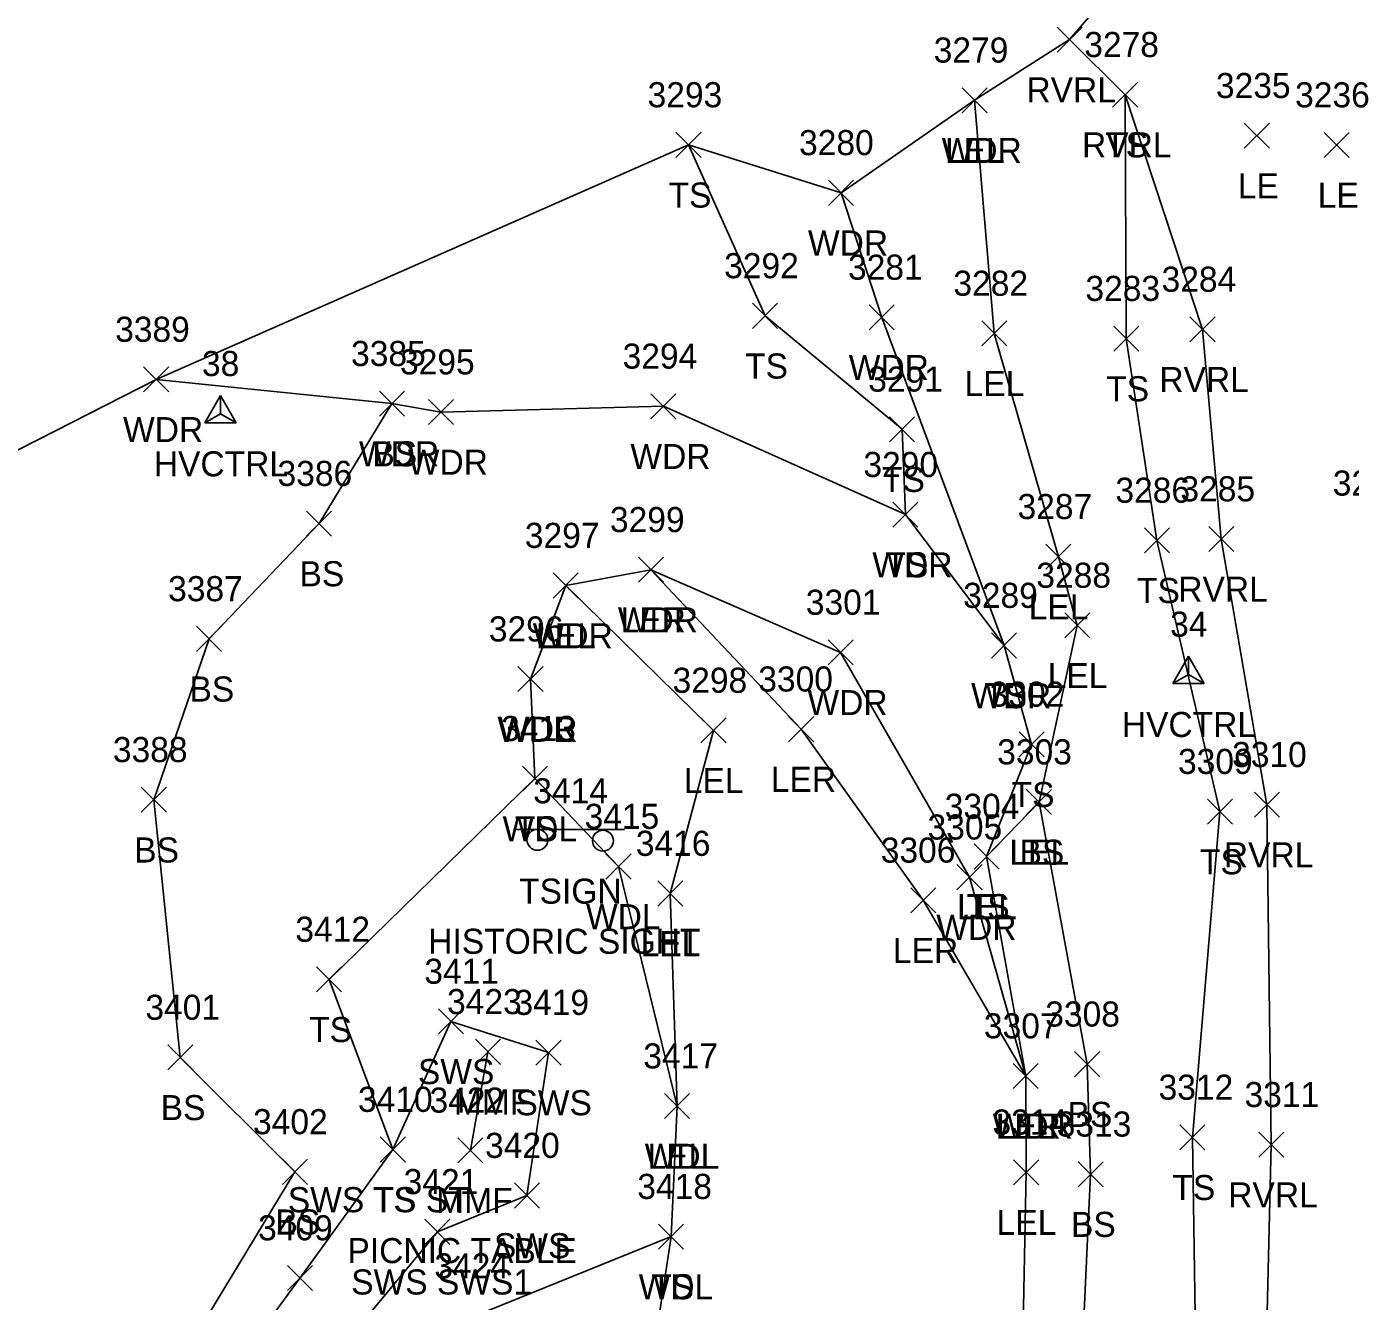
# Model space of a CAD drawing. Extents: x 1461855 to 1464118, y 556196 to 557441.
# Drawn here: x 1461952.7 to 1462058.2, y 556709.1 to 556810.7 of the extents above; entities that cross this region are included whole.
import ezdxf

# ---------------------------------------------------------------- set-up
doc = ezdxf.new("R2010")
doc.units = 0
for name, color, linetype in [('C_A', 7, 'Continuous'), ('C_I', 7, 'Continuous'), ('CPSM', 7, 'Continuous'), ('L_A', 7, 'Continuous'), ('L_C', 7, 'Continuous'), ('L_I', 7, 'Continuous'), ('L_TIC', 7, 'Continuous'), ('LARO', 7, 'Continuous'), ('LAWA', 7, 'Continuous'), ('LAWE', 7, 'Continuous'), ('LDEFAULT', 7, 'Continuous'), ('LELB', 7, 'Continuous'), ('LSOGP', 7, 'Continuous'), ('R_A', 7, 'Continuous'), ('R_I', 7, 'Continuous'), ('R_TIC', 7, 'Continuous'), ('RSW', 7, 'Continuous'), ('S_A', 7, 'Continuous'), ('S_C', 7, 'Continuous'), ('S_I', 7, 'Continuous'), ('SSGN', 7, 'Continuous')]:
    doc.layers.add(name, color=color, linetype=linetype)

msp = doc.modelspace()

# ---------------------------------------------------------------- linework, layer by layer
at = {"layer": 'CPSM'}
for p, q in [((1461966.94, 556779.14), (1461968.19, 556781.3)), ((1461969.44, 556779.14), (1461968.19, 556781.3)), ((1461968.19, 556779.86), (1461968.19, 556781.3)), ((1461966.94, 556779.14), (1461968.19, 556779.86)), ((1461966.94, 556779.14), (1461969.44, 556779.14)), ((1461968.19, 556779.86), (1461968.19, 556779.86)), ((1461968.19, 556779.86), (1461969.44, 556779.14)), ((1462044.08, 556758.36), (1462045.33, 556760.53)), ((1462046.58, 556758.36), (1462045.33, 556760.53)), ((1462045.33, 556759.08), (1462045.33, 556760.53)), ((1462044.08, 556758.36), (1462045.33, 556759.08)), ((1462045.33, 556759.08), (1462045.33, 556759.08)), ((1462045.33, 556759.08), (1462046.58, 556758.36)), ((1462044.08, 556758.36), (1462046.58, 556758.36))]:
    msp.add_line(p, q, dxfattribs=at)
at = {"layer": 'L_TIC'}
for points in [[(1462034.86, 556808.68), (1462036.86, 556810.68)], [(1462036.86, 556808.68), (1462034.86, 556810.68)], [(1462027.29, 556803.85), (1462029.29, 556805.85)], [(1462029.29, 556803.85), (1462027.29, 556805.85)], [(1462027.29, 556803.85), (1462029.29, 556805.85)], [(1462029.29, 556803.85), (1462027.29, 556805.85)], [(1462039.29, 556804.29), (1462041.29, 556806.29)], [(1462041.29, 556804.29), (1462039.29, 556806.29)], [(1462039.29, 556804.29), (1462041.29, 556806.29)], [(1462041.29, 556804.29), (1462039.29, 556806.29)], [(1462004.49, 556800.29), (1462006.49, 556802.29)], [(1462006.49, 556800.29), (1462004.49, 556802.29)], [(1462049.78, 556801.02), (1462051.78, 556803.02)], [(1462051.78, 556801.02), (1462049.78, 556803.02)], [(1462056.14, 556800.28), (1462058.14, 556802.28)], [(1462058.14, 556800.28), (1462056.14, 556802.28)], [(1462016.65, 556796.47), (1462018.65, 556798.47)], [(1462018.65, 556796.47), (1462016.65, 556798.47)], [(1462010.59, 556786.66), (1462012.59, 556788.66)], [(1462012.59, 556786.66), (1462010.59, 556788.66)], [(1462019.89, 556786.54), (1462021.89, 556788.54)], [(1462021.89, 556786.54), (1462019.89, 556788.54)], [(1462045.45, 556785.58), (1462047.45, 556787.58)], [(1462047.45, 556785.58), (1462045.45, 556787.58)], [(1462028.86, 556785.26), (1462030.86, 556787.26)], [(1462030.86, 556785.26), (1462028.86, 556787.26)], [(1462039.38, 556784.85), (1462041.38, 556786.85)], [(1462041.38, 556784.85), (1462039.38, 556786.85)], [(1461962.07, 556781.59), (1461964.07, 556783.59)], [(1461964.07, 556781.59), (1461962.07, 556783.59)], [(1461980.86, 556779.66), (1461982.86, 556781.66)], [(1461982.86, 556779.66), (1461980.86, 556781.66)], [(1461980.86, 556779.66), (1461982.86, 556781.66)], [(1461982.86, 556779.66), (1461980.86, 556781.66)], [(1462002.49, 556779.45), (1462004.49, 556781.45)], [(1462004.49, 556779.45), (1462002.49, 556781.45)], [(1461984.76, 556778.99), (1461986.76, 556780.99)], [(1461986.76, 556778.99), (1461984.76, 556780.99)], [(1462021.51, 556777.62), (1462023.51, 556779.62)], [(1462023.51, 556777.62), (1462021.51, 556779.62)], [(1462021.77, 556770.81), (1462023.77, 556772.81)], [(1462023.77, 556770.81), (1462021.77, 556772.81)], [(1462021.77, 556770.81), (1462023.77, 556772.81)], [(1462023.77, 556770.81), (1462021.77, 556772.81)], [(1461975.05, 556770.1), (1461977.05, 556772.1)], [(1461977.05, 556770.1), (1461975.05, 556772.1)], [(1462041.82, 556768.76), (1462043.82, 556770.76)], [(1462043.82, 556768.76), (1462041.82, 556770.76)], [(1462046.95, 556768.87), (1462048.95, 556770.87)], [(1462048.95, 556768.87), (1462046.95, 556770.87)], [(1462033.97, 556767.46), (1462035.97, 556769.46)], [(1462035.97, 556767.46), (1462033.97, 556769.46)], [(1462001.5, 556766.42), (1462003.5, 556768.42)], [(1462003.5, 556766.42), (1462001.5, 556768.42)], [(1462001.5, 556766.42), (1462003.5, 556768.42)], [(1462003.5, 556766.42), (1462001.5, 556768.42)], [(1461994.71, 556765.16), (1461996.71, 556767.16)], [(1461996.71, 556765.16), (1461994.71, 556767.16)], [(1461994.71, 556765.16), (1461996.71, 556767.16)], [(1461996.71, 556765.16), (1461994.71, 556767.16)], [(1462035.47, 556761.98), (1462037.47, 556763.98)], [(1462037.47, 556761.98), (1462035.47, 556763.98)], [(1461966.28, 556760.91), (1461968.28, 556762.91)], [(1461968.28, 556760.91), (1461966.28, 556762.91)], [(1462029.64, 556760.38), (1462031.64, 556762.38)], [(1462031.64, 556760.38), (1462029.64, 556762.38)], [(1462029.64, 556760.38), (1462031.64, 556762.38)], [(1462031.64, 556760.38), (1462029.64, 556762.38)], [(1462016.61, 556759.83), (1462018.61, 556761.83)], [(1462018.61, 556759.83), (1462016.61, 556761.83)], [(1461991.9, 556757.7), (1461993.9, 556759.7)], [(1461993.9, 556757.7), (1461991.9, 556759.7)], [(1461991.9, 556757.7), (1461993.9, 556759.7)], [(1461993.9, 556757.7), (1461991.9, 556759.7)], [(1462006.48, 556753.61), (1462008.48, 556755.61)], [(1462008.48, 556753.61), (1462006.48, 556755.61)], [(1462013.47, 556753.71), (1462015.47, 556755.71)], [(1462015.47, 556753.71), (1462013.47, 556755.71)], [(1462031.83, 556752.5), (1462033.83, 556754.5)], [(1462033.83, 556752.5), (1462031.83, 556754.5)], [(1461992.25, 556749.77), (1461994.25, 556751.77)], [(1461994.25, 556749.77), (1461992.25, 556751.77)], [(1461992.25, 556749.77), (1461994.25, 556751.77)], [(1461994.25, 556749.77), (1461992.25, 556751.77)], [(1461961.88, 556748.08), (1461963.88, 556750.08)], [(1461963.88, 556748.08), (1461961.88, 556750.08)], [(1462032.43, 556747.9), (1462034.43, 556749.9)], [(1462034.43, 556747.9), (1462032.43, 556749.9)], [(1462032.43, 556747.9), (1462034.43, 556749.9)], [(1462034.43, 556747.9), (1462032.43, 556749.9)], [(1462050.59, 556747.69), (1462052.59, 556749.69)], [(1462052.59, 556747.69), (1462050.59, 556749.69)], [(1462046.84, 556747.14), (1462048.84, 556749.14)], [(1462048.84, 556747.14), (1462046.84, 556749.14)], [(1462028.25, 556743.56), (1462030.25, 556745.56)], [(1462030.25, 556743.56), (1462028.25, 556745.56)], [(1462028.25, 556743.56), (1462030.25, 556745.56)], [(1462030.25, 556743.56), (1462028.25, 556745.56)], [(1461998.91, 556742.76), (1462000.91, 556744.76)], [(1462000.91, 556742.76), (1461998.91, 556744.76)], [(1462026.88, 556741.91), (1462028.88, 556743.91)], [(1462028.88, 556741.91), (1462026.88, 556743.91)], [(1462003.04, 556740.61), (1462005.04, 556742.61)], [(1462005.04, 556740.61), (1462003.04, 556742.61)], [(1462023.2, 556740.07), (1462025.2, 556742.07)], [(1462025.2, 556740.07), (1462023.2, 556742.07)], [(1461975.85, 556733.76), (1461977.85, 556735.76)], [(1461977.85, 556733.76), (1461975.85, 556735.76)], [(1461963.99, 556727.54), (1461965.99, 556729.54)], [(1461965.99, 556727.54), (1461963.99, 556729.54)], [(1461988.51, 556727.99), (1461990.51, 556729.99)], [(1461990.51, 556727.99), (1461988.51, 556729.99)], [(1462036.26, 556727), (1462038.26, 556729)], [(1462038.26, 556727), (1462036.26, 556729)], [(1462031.36, 556726.06), (1462033.36, 556728.06)], [(1462033.36, 556726.06), (1462031.36, 556728.06)], [(1462031.36, 556726.06), (1462033.36, 556728.06)], [(1462033.36, 556726.06), (1462031.36, 556728.06)], [(1462031.36, 556726.06), (1462033.36, 556728.06)], [(1462033.36, 556726.06), (1462031.36, 556728.06)], [(1462003.58, 556723.66), (1462005.58, 556725.66)], [(1462005.58, 556723.66), (1462003.58, 556725.66)], [(1462003.58, 556723.66), (1462005.58, 556725.66)], [(1462005.58, 556723.66), (1462003.58, 556725.66)], [(1462044.64, 556721.17), (1462046.64, 556723.17)], [(1462046.64, 556721.17), (1462044.64, 556723.17)], [(1461980.93, 556720.2), (1461982.93, 556722.2)], [(1461982.93, 556720.2), (1461980.93, 556722.2)], [(1461987.11, 556720.14), (1461989.11, 556722.14)], [(1461989.11, 556720.14), (1461987.11, 556722.14)], [(1462050.93, 556720.58), (1462052.93, 556722.58)], [(1462052.93, 556720.58), (1462050.93, 556722.58)], [(1461973.13, 556718.42), (1461975.13, 556720.42)], [(1461975.13, 556718.42), (1461973.13, 556720.42)], [(1462031.4, 556718.39), (1462033.4, 556720.39)], [(1462033.4, 556718.39), (1462031.4, 556720.39)], [(1462036.53, 556718.23), (1462038.53, 556720.23)], [(1462038.53, 556718.23), (1462036.53, 556720.23)], [(1462003.1, 556713.26), (1462005.1, 556715.26)], [(1462005.1, 556713.26), (1462003.1, 556715.26)], [(1462003.1, 556713.26), (1462005.1, 556715.26)], [(1462005.1, 556713.26), (1462003.1, 556715.26)]]:
    msp.add_lwpolyline(points, dxfattribs=at)
at = {"layer": 'LARO'}
for points in [[(1462028.29, 556804.85), (1462029.86, 556786.26), (1462034.97, 556768.46), (1462036.47, 556762.98), (1462033.43, 556748.9), (1462029.25, 556744.56), (1462032.36, 556727.06), (1462032.4, 556719.39), (1462031.75, 556687.13), (1462035.59, 556661.41), (1462034, 556641.15), (1462031.48, 556628.77), (1462037, 556620.23), (1462036.78, 556613.09), (1462055.69, 556606.98), (1462067.55, 556606.63), (1462078.53, 556595.4), (1462093.66, 556580.16), (1462100.33, 556564.65), (1462103.46, 556550.96), (1462104.58, 556534.35), (1462113.5, 556526.22)], [(1462002.5, 556767.42), (1462014.47, 556754.71), (1462024.2, 556741.07), (1462032.36, 556727.06)], [(1461995.71, 556766.16), (1462007.48, 556754.61), (1462004.04, 556741.61), (1462004.58, 556724.66)]]:
    msp.add_lwpolyline(points, dxfattribs=at)
at = {"layer": 'LAWA'}
for points in [[(1462028.29, 556804.85), (1462017.65, 556797.47), (1462020.89, 556787.54), (1462030.64, 556761.38), (1462022.77, 556771.81), (1462003.49, 556780.45), (1461985.76, 556779.99), (1461981.86, 556780.66), (1461963.07, 556782.59)], [(1461992.9, 556758.7), (1461995.71, 556766.16), (1462002.5, 556767.42), (1462017.61, 556760.83), (1462027.88, 556742.91), (1462032.36, 556727.06)], [(1461992.9, 556758.7), (1461993.25, 556750.77), (1461999.91, 556743.76), (1462004.58, 556724.66), (1462004.1, 556714.26), (1461988.49, 556707.93), (1461973.87, 556679.76)]]:
    msp.add_lwpolyline(points, dxfattribs=at)
at = {"layer": 'LAWE'}
msp.add_lwpolyline([(1462035.86, 556809.68), (1462040.29, 556805.29), (1462046.45, 556786.58), (1462047.95, 556769.87), (1462051.59, 556748.69), (1462051.93, 556721.58), (1462051.09, 556687.11), (1462052.82, 556666.08), (1462054.76, 556643.06), (1462061.56, 556623.63), (1462070.82, 556617.59), (1462084.78, 556608.7), (1462105.97, 556601.34), (1462119.18, 556579.73), (1462124.61, 556564.47), (1462124.91, 556535.35)], dxfattribs=at)
at = {"layer": 'LDEFAULT'}
msp.add_lwpolyline([(1461988.11, 556721.14), (1461989.51, 556728.99)], dxfattribs=at)
at = {"layer": 'LELB'}
for points in [[(1462040.29, 556805.29), (1462040.38, 556785.85), (1462042.82, 556769.76), (1462047.84, 556748.14), (1462045.64, 556722.17), (1462046.19, 556686.75)], [(1462022.77, 556771.81), (1462022.51, 556778.62), (1462011.59, 556787.66), (1462005.49, 556801.29)], [(1461981.86, 556780.66), (1461976.05, 556771.1), (1461967.28, 556761.91), (1461962.88, 556749.08), (1461964.99, 556728.54), (1461974.13, 556719.42), (1461960.96, 556697.67), (1461947.98, 556688.09)], [(1462030.64, 556761.38), (1462032.83, 556753.5), (1462029.25, 556744.56)], [(1461981.93, 556721.2), (1461976.85, 556734.76), (1461993.25, 556750.77)], [(1462033.43, 556748.9), (1462037.26, 556728), (1462037.53, 556719.23), (1462036.02, 556686.39), (1462043.52, 556661.49), (1462038.83, 556639.23), (1462052.99, 556621.25), (1462067.98, 556610.68)], [(1462004.1, 556714.26), (1462001.87, 556699.55), (1461999.53, 556681.67), (1461990.86, 556666.05)]]:
    msp.add_lwpolyline(points, dxfattribs=at)
at = {"layer": 'LSOGP'}
msp.add_lwpolyline([(1462046.6, 556822.16), (1462035.86, 556809.68), (1462028.29, 556804.85), (1462017.65, 556797.47), (1462005.49, 556801.29), (1461963.07, 556782.59), (1461946.84, 556774.32)], dxfattribs=at)
at = {"layer": 'R_TIC'}
for points in [[(1461985.56, 556730.41), (1461987.56, 556732.41)], [(1461987.56, 556730.41), (1461985.56, 556732.41)], [(1461993.33, 556727.93), (1461995.33, 556729.93)], [(1461995.33, 556727.93), (1461993.33, 556729.93)], [(1461980.93, 556720.2), (1461982.93, 556722.2)], [(1461982.93, 556720.2), (1461980.93, 556722.2)], [(1461991.62, 556716.53), (1461993.62, 556718.53)], [(1461993.62, 556716.53), (1461991.62, 556718.53)], [(1461984.48, 556713.64), (1461986.48, 556715.64)], [(1461986.48, 556713.64), (1461984.48, 556715.64)], [(1461984.48, 556713.64), (1461986.48, 556715.64)], [(1461986.48, 556713.64), (1461984.48, 556715.64)], [(1461973.54, 556709.96), (1461975.54, 556711.96)], [(1461975.54, 556709.96), (1461973.54, 556711.96)]]:
    msp.add_lwpolyline(points, dxfattribs=at)
at = {"layer": 'RSW'}
for points in [[(1461956.8, 556671.36), (1461961.65, 556693.43), (1461974.54, 556710.96), (1461981.93, 556721.2), (1461986.56, 556731.41), (1461994.33, 556728.93), (1461992.62, 556717.53), (1461985.48, 556714.64)], [(1461960.89, 556670.21), (1461965.47, 556690.49), (1461985.48, 556714.64)]]:
    msp.add_lwpolyline(points, dxfattribs=at)
at = {"layer": 'SSGN'}
for p, q in [((1461991.79, 556746.72), (1462000.39, 556746.72)), ((1461995.81, 556745.82), (1461995.81, 556745.82))]:
    msp.add_line(p, q, dxfattribs=at)
for centre in [(1461993.45, 556745.89), (1461998.67, 556745.82)]:
    msp.add_circle(centre, 0.833, dxfattribs=at)

# ---------------------------------------------------------------- texts
at = {"layer": 'C_A'}
for p in [(1461962.88, 556774.86), (1462040.02, 556754.08)]:
    msp.add_text('HVCTRL', height=2, dxfattribs=at).set_placement(p)
at = {"layer": 'C_I'}
for s, p in [('38', (1461966.72, 556782.86)), ('34', (1462043.87, 556762.08))]:
    msp.add_text(s, height=2, dxfattribs=at).set_placement(p)
at = {"layer": 'L_A'}
for s, p in [('RVRL', (1462032.42, 556804.68)), ('RVRL', (1462036.85, 556800.29)), ('TS', (1462038.69, 556800.29)), ('WDR', (1462025.66, 556799.85)), ('LEL', (1462025.93, 556799.85)), ('TS', (1462003.9, 556796.29)), ('LE', (1462049.26, 556797.02)), ('LE', (1462055.63, 556796.28)), ('WDR', (1462015.01, 556792.47)), ('TS', (1462010, 556782.66)), ('WDR', (1462018.26, 556782.54)), ('LEL', (1462027.49, 556781.26)), ('RVRL', (1462043.01, 556781.58)), ('TS', (1462038.78, 556780.85)), ('WDR', (1461960.43, 556777.59)), ('WDR', (1461979.23, 556775.66)), ('BS', (1461980.3, 556775.66)), ('WDR', (1461983.12, 556774.99)), ('WDR', (1462000.86, 556775.45)), ('TS', (1462020.91, 556773.62)), ('WDR', (1462020.14, 556766.81)), ('TS', (1462021.18, 556766.81)), ('BS', (1461974.49, 556766.1)), ('TS', (1462041.23, 556764.76)), ('RVRL', (1462044.52, 556764.87)), ('LEL', (1462032.6, 556763.46)), ('WDR', (1461999.86, 556762.42)), ('LER', (1462000.08, 556762.42)), ('WDR', (1461993.07, 556761.16)), ('LEL', (1461993.34, 556761.16)), ('LEL', (1462034.11, 556757.98)), ('BS', (1461965.72, 556756.91)), ('WDR', (1462028.01, 556756.38)), ('TS', (1462029.05, 556756.38)), ('WDR', (1462014.97, 556755.83)), ('WDR', (1461990.26, 556753.7)), ('WDL', (1461990.32, 556753.7)), ('LEL', (1462005.12, 556749.61)), ('LER', (1462012.05, 556749.71)), ('TS', (1462031.24, 556748.5)), ('WDL', (1461990.67, 556745.77)), ('TS', (1461991.66, 556745.77)), ('BS', (1461961.32, 556744.08)), ('LEL', (1462031.06, 556743.9)), ('BS', (1462031.87, 556743.9)), ('RVRL', (1462048.15, 556743.69)), ('TS', (1462046.25, 556743.14)), ('LEL', (1462026.89, 556739.56)), ('TS', (1462027.66, 556739.56)), ('WDL', (1461997.32, 556738.76)), ('WDR', (1462025.24, 556737.91)), ('LEL', (1462001.68, 556736.61)), ('LER', (1462021.78, 556736.07)), ('TS', (1461975.26, 556729.76)), ('BS', (1461963.43, 556723.54)), ('MMF', (1461986.79, 556723.99)), ('BS', (1462035.7, 556723)), ('WDR', (1462029.73, 556722.06)), ('LER', (1462029.95, 556722.06)), ('LEL', (1462030, 556722.06)), ('WDL', (1462002, 556719.66)), ('LEL', (1462002.22, 556719.66)), ('TS', (1462044.05, 556717.17)), ('TS', (1461980.34, 556716.2)), ('MMF', (1461985.39, 556716.14)), ('RVRL', (1462048.5, 556716.58)), ('BS', (1461972.57, 556714.42)), ('LEL', (1462030.04, 556714.39)), ('BS', (1462035.97, 556714.23)), ('WDL', (1462001.52, 556709.26)), ('TS', (1462002.51, 556709.26))]:
    msp.add_text(s, height=2, dxfattribs=at).set_placement(p)
at = {"layer": 'L_C'}
msp.add_text('PICNIC TABLE', height=2, dxfattribs=at).set_placement((1461978.31, 556712.14))
at = {"layer": 'L_I'}
for s, p in [('3279', (1462025.03, 556807.85)), ('3279', (1462025.03, 556807.85)), ('3278', (1462037.03, 556808.29)), ('3278', (1462037.03, 556808.29)), ('3235', (1462047.52, 556805.02)), ('3293', (1462002.23, 556804.29)), ('3236', (1462053.83, 556804.28)), ('3280', (1462014.3, 556800.47)), ('3292', (1462008.33, 556790.66)), ('3281', (1462018.2, 556790.54)), ('3282', (1462026.6, 556789.26)), ('3283', (1462037.12, 556788.85)), ('3284', (1462043.19, 556789.58)), ('3389', (1461959.8, 556785.59)), ('3385', (1461978.6, 556783.66)), ('3385', (1461978.6, 556783.66)), ('3294', (1462000.24, 556783.45)), ('3295', (1461982.5, 556782.99)), ('3291', (1462019.81, 556781.62)), ('3386', (1461972.74, 556774.1)), ('3290', (1462019.43, 556774.81)), ('3290', (1462019.43, 556774.81)), ('3285', (1462044.69, 556772.87)), ('3242', (1462056.83, 556773.33)), ('3286', (1462039.51, 556772.76)), ('3287', (1462031.71, 556771.46)), ('3299', (1461999.23, 556770.42)), ('3299', (1461999.23, 556770.42)), ('3297', (1461992.45, 556769.16)), ('3297', (1461992.45, 556769.16)), ('3288', (1462033.21, 556765.98)), ('3387', (1461964.02, 556764.91)), ('3289', (1462027.38, 556764.38)), ('3289', (1462027.38, 556764.38)), ('3301', (1462014.84, 556763.83)), ('3296', (1461989.58, 556761.7)), ('3296', (1461989.58, 556761.7)), ('3298', (1462004.22, 556757.61)), ('3300', (1462011.05, 556757.71)), ('3302', (1462029.49, 556756.5)), ('3413', (1461990.56, 556753.77)), ('3413', (1461990.56, 556753.77)), ('3388', (1461959.62, 556752.08)), ('3303', (1462030.09, 556751.9)), ('3303', (1462030.09, 556751.9)), ('3310', (1462048.81, 556751.69)), ('3309', (1462044.5, 556751.14)), ('3304', (1462025.91, 556747.56)), ('3304', (1462025.91, 556747.56)), ('3415', (1461997.21, 556746.76)), ('3305', (1462024.54, 556745.91)), ('3416', (1462001.29, 556744.61)), ('3306', (1462020.81, 556744.07)), ('3412', (1461974.16, 556737.76)), ('3423', (1461986.25, 556731.99)), ('3401', (1461962.21, 556731.54)), ('3308', (1462033.92, 556731)), ('3307', (1462029.03, 556730.06)), ('3307', (1462029.03, 556730.06)), ('3307', (1462029.03, 556730.06)), ('3417', (1462001.89, 556727.66)), ('3417', (1462001.89, 556727.66)), ('3312', (1462042.95, 556725.17)), ('3311', (1462049.8, 556724.58)), ('3410', (1461979.15, 556724.2)), ('3422', (1461984.85, 556724.14)), ('3402', (1461970.79, 556722.42)), ('3314', (1462029.71, 556722.39)), ('3313', (1462034.83, 556722.23)), ('3418', (1462001.41, 556717.26)), ('3418', (1462001.41, 556717.26)), ('3424', (1461985.24, 556710.93))]:
    msp.add_text(s, height=2, dxfattribs=at).set_placement(p)
at = {"layer": 'R_A'}
for s, p in [('SWS', (1461983.93, 556726.41)), ('SWS', (1461991.7, 556723.93)), ('SWS TS ST', (1461973.56, 556716.2)), ('SWS', (1461989.99, 556712.53)), ('SWS SWS1', (1461978.61, 556709.64)), ('SWS SWS1', (1461978.61, 556709.64))]:
    msp.add_text(s, height=2, dxfattribs=at).set_placement(p)
at = {"layer": 'R_I'}
for s, p in [('3411', (1461984.44, 556734.41)), ('3419', (1461991.62, 556731.93)), ('3410', (1461979.15, 556724.2)), ('3420', (1461989.28, 556720.53)), ('3421', (1461982.79, 556717.64)), ('3421', (1461982.79, 556717.64)), ('3409', (1461971.19, 556713.96))]:
    msp.add_text(s, height=2, dxfattribs=at).set_placement(p)
at = {"layer": 'S_A'}
msp.add_text('TSIGN', height=2, dxfattribs=at).set_placement((1461991.99, 556740.8))
at = {"layer": 'S_C'}
msp.add_text('HISTORIC SIGHT', height=2, dxfattribs=at).set_placement((1461984.75, 556736.8))
at = {"layer": 'S_I'}
msp.add_text('3414', height=2, dxfattribs=at).set_placement((1461993.12, 556748.8))

doc.saveas('drawing.dxf')
